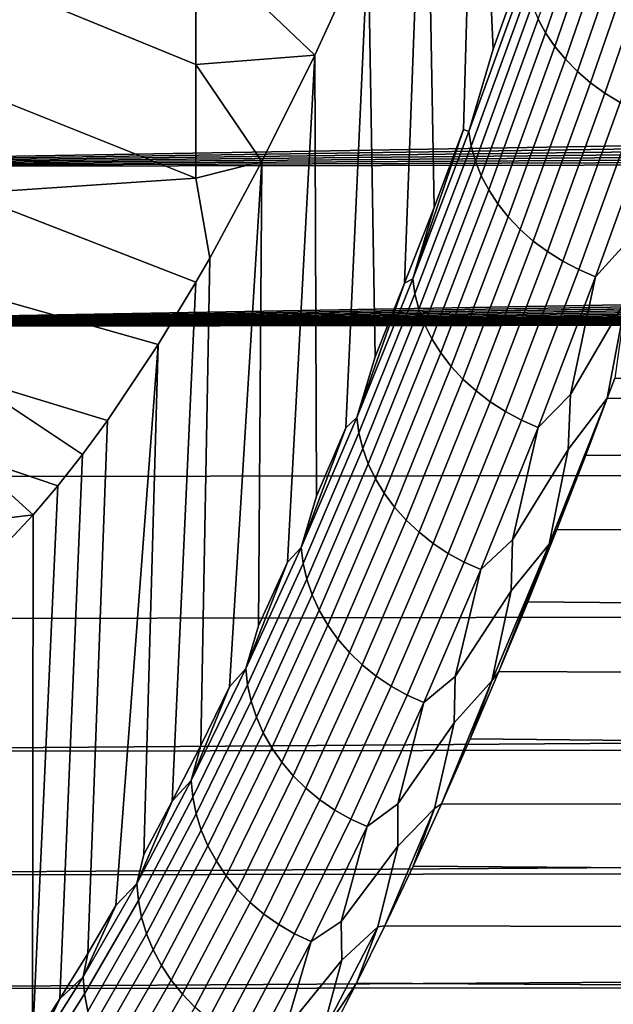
# Model space of a CAD drawing. Header units: metres. Extents: x -29 to 117, y -464 to 29.
# Tile 293 of 362: x 63.82 to 66.41, y -25.82 to -21.52. Entities that reach past the tile are written whole.
import ezdxf

# ---------------------------------------------------------------- set-up
doc = ezdxf.new("R2010")
doc.units = ezdxf.units.M
doc.layers.add('solid_24_501_056_XXX', color=7, linetype='CONTINUOUS')

msp = doc.modelspace()

# ---------------------------------------------------------------- linework, layer by layer
at = {"layer": 'solid_24_501_056_XXX'}
for points in [[(66.016983, -21.290096, 34.677624), (65.88752, -21.651163, 35.136971), (65.813522, -20.031082, 36.932087), (66.050926, -19.401978, 36.062057)], [(65.758179, -22.002371, 35.603836), (65.629158, -22.343224, 36.07756), (65.59771, -20.570726, 37.750031), (65.813522, -20.031082, 36.932087)], [(65.781197, -22.011105, 35.484043), (65.758179, -22.002371, 35.603836), (65.813522, -20.031082, 36.932087), (65.88752, -21.651163, 35.136971)], [(65.629158, -22.343224, 36.07756), (65.500366, -22.673912, 36.55846), (65.576881, -20.621187, 37.830364), (65.59771, -20.570726, 37.750031)], [(65.500366, -22.673912, 36.55846), (65.371765, -22.994543, 37.046642), (65.34185, -21.170177, 38.753635), (65.576881, -20.621187, 37.830364)], [(64.589394, -21.719072, 40.016819), (63.590717, -21.309357, 39.817097), (63.590717, -20.76335, 38.908203), (64.589394, -21.183327, 39.093357)], [(66.082863, -21.520147, 34.470516), (66.330879, -20.801037, 33.613514), (66.364693, -20.859896, 33.572018), (66.116066, -21.58078, 34.431133)], [(66.116066, -21.58078, 34.431133), (66.364693, -20.859896, 33.572018), (66.405281, -20.916887, 33.534153), (66.156067, -21.639452, 34.395271)], [(66.156067, -21.639452, 34.395271), (66.405281, -20.916887, 33.534153), (66.452248, -20.971447, 33.50029), (66.202492, -21.695583, 34.363281)], [(66.202492, -21.695583, 34.363281), (66.452248, -20.971447, 33.50029), (66.505119, -21.023037, 33.470764), (66.254868, -21.748617, 34.335476)], [(66.254868, -21.748617, 34.335476), (66.505119, -21.023037, 33.470764), (66.563385, -21.071144, 33.445866), (66.312683, -21.798033, 34.312138)], [(66.312683, -21.798033, 34.312138), (66.563385, -21.071144, 33.445866), (66.626465, -21.115297, 33.425846), (66.375366, -21.843338, 34.293491)], [(66.375366, -21.843338, 34.293491), (66.626465, -21.115297, 33.425846), (66.693733, -21.155054, 33.410896), (66.442291, -21.884085, 34.27972)], [(65.34185, -21.170177, 38.753635), (65.108482, -21.677935, 39.70171), (64.589394, -21.183327, 39.093357)], [(65.108482, -21.677935, 39.70171), (64.589394, -21.719072, 40.016819), (64.589394, -21.183327, 39.093357)], [(65.243546, -23.304672, 37.541405), (65.115891, -23.603861, 38.042049), (65.108482, -21.677935, 39.70171), (65.34185, -21.170177, 38.753635)], [(65.291573, -23.259602, 37.319511), (65.243546, -23.304672, 37.541405), (65.34185, -21.170177, 38.753635), (65.371765, -22.994543, 37.046642)], [(64.589394, -22.214586, 40.962479), (63.590717, -21.815605, 40.748722), (63.590717, -21.309357, 39.817097), (64.589394, -21.719072, 40.016819)], [(66.027061, -21.332544, 34.605713), (65.781197, -22.011105, 35.484043), (65.88752, -21.651163, 35.136971), (66.016983, -21.290096, 34.677624)], [(65.781197, -22.011105, 35.484043), (66.027061, -21.332544, 34.605713), (66.038139, -21.395412, 34.558235), (65.791611, -22.075823, 35.438965)], [(65.791611, -22.075823, 35.438965), (66.038139, -21.395412, 34.558235), (66.056808, -21.458155, 34.513023), (65.809616, -22.140377, 35.396095)], [(60.967903, -22.167269, 69.519859), (98.838081, -21.525372, 70.302826), (98.696007, -21.430027, 70.414375), (60.922607, -21.434452, 70.409225)], [(65.809616, -22.140377, 35.396095), (66.056808, -21.458155, 34.513023), (66.082863, -21.520147, 34.470516), (65.835037, -22.20413, 35.355865)], [(60.967903, -22.167269, 69.519859), (98.984413, -21.617426, 70.194), (98.838081, -21.525372, 70.302826)], [(65.835037, -22.20413, 35.355865), (66.082863, -21.520147, 34.470516), (66.116066, -21.58078, 34.431133), (65.867622, -22.266449, 35.318668)], [(65.867622, -22.266449, 35.318668), (66.116066, -21.58078, 34.431133), (66.156067, -21.639452, 34.395271), (65.907051, -22.326719, 35.284874)], [(60.967903, -22.167269, 69.519859), (99.135185, -21.706327, 70.087837), (98.984413, -21.617426, 70.194)], [(65.907051, -22.326719, 35.284874), (66.156067, -21.639452, 34.395271), (66.202492, -21.695583, 34.363281), (65.952934, -22.384344, 35.254814)], [(60.967903, -22.167269, 69.519859), (99.290497, -21.792244, 69.984222), (99.135185, -21.706327, 70.087837)], [(65.108482, -21.677935, 39.70171), (64.877625, -22.142616, 40.671169), (64.589394, -21.719072, 40.016819)], [(64.861938, -24.170084, 39.062271), (64.877625, -22.142616, 40.671169), (65.108482, -21.677935, 39.70171), (64.988693, -23.892315, 38.548996)], [(65.048569, -23.827513, 38.273853), (64.988693, -23.892315, 38.548996), (65.108482, -21.677935, 39.70171), (65.115891, -23.603861, 38.042049)], [(65.952934, -22.384344, 35.254814), (66.202492, -21.695583, 34.363281), (66.254868, -21.748617, 34.335476), (66.004814, -22.438753, 35.22879)], [(64.877625, -22.142616, 40.671169), (64.589394, -22.214586, 40.962479), (64.589394, -21.719072, 40.016819)], [(66.004814, -22.438753, 35.22879), (66.254868, -21.748617, 34.335476), (66.312683, -21.798033, 34.312138), (66.06218, -22.48941, 35.207058)], [(60.967903, -22.167269, 69.519859), (99.44989, -21.874926, 69.88356), (99.290497, -21.792244, 69.984222)], [(66.06218, -22.48941, 35.207058), (66.312683, -21.798033, 34.312138), (66.375366, -21.843338, 34.293491), (66.124466, -22.535814, 35.189835)], [(64.589394, -22.214586, 40.962479), (63.590717, -22.281147, 41.701344), (63.590717, -21.815605, 40.748722)], [(66.124466, -22.535814, 35.189835), (66.375366, -21.843338, 34.293491), (66.442291, -21.884085, 34.27972), (66.191048, -22.577503, 35.177284)], [(60.967903, -22.167269, 69.519859), (99.6129, -21.954121, 69.78624), (99.44989, -21.874926, 69.88356)], [(66.191048, -22.577503, 35.177284), (66.442291, -21.884085, 34.27972), (66.512802, -21.919874, 34.270966), (66.261276, -22.614069, 35.169537)], [(66.261276, -22.614069, 35.169537), (66.512802, -21.919874, 34.270966), (66.586205, -21.950348, 34.267315), (66.334457, -22.645145, 35.166664)], [(60.967903, -22.167269, 69.519859), (99.779701, -22.029949, 69.69223), (99.6129, -21.954121, 69.78624)], [(66.334457, -22.645145, 35.166664), (66.586205, -21.950348, 34.267315), (66.47773, -22.486582, 34.92334)], [(65.535904, -22.653797, 36.389107), (65.629158, -22.343224, 36.07756), (65.758179, -22.002371, 35.603836)], [(65.535904, -22.653797, 36.389107), (65.758179, -22.002371, 35.603836), (65.781197, -22.011105, 35.484043)], [(65.535904, -22.653797, 36.389107), (65.781197, -22.011105, 35.484043), (65.791611, -22.075823, 35.438965), (65.545654, -22.720266, 36.346497)], [(60.967903, -22.167269, 69.519859), (99.950439, -22.102564, 69.601425), (99.779701, -22.029949, 69.69223)], [(65.545654, -22.720266, 36.346497), (65.791611, -22.075823, 35.438965), (65.809616, -22.140377, 35.396095), (65.563004, -22.786539, 36.306046)], [(61.02314, -22.863506, 68.600929), (100.124603, -22.171766, 69.514168), (99.950439, -22.102564, 69.601425), (60.967903, -22.167269, 69.519859)], [(64.877625, -22.142616, 40.671169), (64.649323, -22.564131, 41.66177), (64.589394, -22.214586, 40.962479)], [(64.610489, -24.692152, 40.10482), (64.649323, -22.564131, 41.66177), (64.877625, -22.142616, 40.671169), (64.735817, -24.436813, 39.581123)], [(64.807274, -24.356613, 39.250675), (64.735817, -24.436813, 39.581123), (64.877625, -22.142616, 40.671169), (64.861938, -24.170084, 39.062271)], [(65.563004, -22.786539, 36.306046), (65.809616, -22.140377, 35.396095), (65.835037, -22.20413, 35.355865), (65.587791, -22.851957, 36.268162)], [(61.02314, -22.863506, 68.600929), (100.301674, -22.237364, 69.430794), (100.124603, -22.171766, 69.514168)], [(64.649323, -22.564131, 41.66177), (64.589119, -22.668818, 41.928448), (63.590717, -22.281147, 41.701344), (64.589394, -22.214586, 40.962479)], [(65.587791, -22.851957, 36.268162), (65.835037, -22.20413, 35.355865), (65.867622, -22.266449, 35.318668), (65.619766, -22.915874, 36.233215)], [(61.02314, -22.863506, 68.600929), (100.474594, -22.297037, 69.354393), (100.301674, -22.237364, 69.430794)], [(65.619766, -22.915874, 36.233215), (65.867622, -22.266449, 35.318668), (65.907051, -22.326719, 35.284874), (65.658615, -22.977659, 36.201553)], [(61.02314, -22.863506, 68.600929), (100.481842, -22.299448, 69.351288), (100.474594, -22.297037, 69.354393)], [(61.02314, -22.863506, 68.600929), (100.665276, -22.358154, 69.275574), (100.481842, -22.299448, 69.351288)], [(64.4244, -22.94095, 42.67001), (63.590717, -22.705114, 42.67318), (63.590717, -22.281147, 41.701344), (64.589119, -22.668818, 41.928448)], [(61.02314, -22.863506, 68.600929), (100.851425, -22.413351, 69.203896), (100.665276, -22.358154, 69.275574)], [(65.535904, -22.653797, 36.389107), (65.500366, -22.673912, 36.55846), (65.629158, -22.343224, 36.07756)], [(65.658615, -22.977659, 36.201553), (65.907051, -22.326719, 35.284874), (65.952934, -22.384344, 35.254814), (65.703957, -23.036699, 36.173489)], [(65.703957, -23.036699, 36.173489), (65.952934, -22.384344, 35.254814), (66.004814, -22.438753, 35.22879), (65.755341, -23.092411, 36.1493)], [(61.02314, -22.863506, 68.600929), (101.039734, -22.464903, 69.13652), (100.851425, -22.413351, 69.203896)], [(65.755341, -23.092411, 36.1493), (66.004814, -22.438753, 35.22879), (66.06218, -22.48941, 35.207058), (65.812256, -23.144245, 36.129227)], [(61.02314, -22.863506, 68.600929), (101.2304, -22.512886, 69.073425), (101.039734, -22.464903, 69.13652)], [(66.334457, -22.645145, 35.166664), (66.47773, -22.486582, 34.92334), (66.465797, -22.745901, 35.251785), (66.224388, -23.159801, 35.850193)], [(61.02314, -22.863506, 68.600929), (101.423592, -22.5574, 69.014572), (101.2304, -22.512886, 69.073425)], [(65.812256, -23.144245, 36.129227), (66.06218, -22.48941, 35.207058), (66.124466, -22.535814, 35.189835), (65.874138, -23.191689, 36.113464)], [(61.02314, -22.863506, 68.600929), (101.618774, -22.59836, 68.960121), (101.423592, -22.5574, 69.014572)], [(64.485847, -24.9363, 40.633884), (64.589119, -22.668818, 41.928448), (64.649323, -22.564131, 41.66177), (64.610489, -24.692152, 40.10482)], [(65.874138, -23.191689, 36.113464), (66.124466, -22.535814, 35.189835), (66.191048, -22.577503, 35.177284), (65.940384, -23.23427, 36.102173)], [(61.02314, -22.863506, 68.600929), (101.815399, -22.635685, 68.910271), (101.618774, -22.59836, 68.960121)], [(65.940384, -23.23427, 36.102173), (66.191048, -22.577503, 35.177284), (66.261276, -22.614069, 35.169537), (66.010338, -23.27157, 36.095459)], [(66.010338, -23.27157, 36.095459), (66.261276, -22.614069, 35.169537), (66.334457, -22.645145, 35.166664), (66.083298, -23.303221, 36.093391)], [(61.02314, -22.863506, 68.600929), (102.013641, -22.669416, 68.865021), (101.815399, -22.635685, 68.910271)], [(65.291573, -23.259602, 37.319511), (65.500366, -22.673912, 36.55846), (65.535904, -22.653797, 36.389107)], [(65.291573, -23.259602, 37.319511), (65.535904, -22.653797, 36.389107), (65.545654, -22.720266, 36.346497), (65.300644, -23.327724, 37.279434)], [(66.083298, -23.303221, 36.093391), (66.334457, -22.645145, 35.166664), (66.224388, -23.159801, 35.850193)], [(61.02314, -22.863506, 68.600929), (102.213669, -22.699629, 68.824333), (102.013641, -22.669416, 68.865021)], [(61.02314, -22.863506, 68.600929), (102.415001, -22.726288, 68.7883), (102.213669, -22.699629, 68.824333)], [(64.3619, -25.169266, 41.168247), (64.4244, -22.94095, 42.67001), (64.589119, -22.668818, 41.928448), (64.485847, -24.9363, 40.633884)], [(65.291573, -23.259602, 37.319511), (65.371765, -22.994543, 37.046642), (65.500366, -22.673912, 36.55846)], [(61.02314, -22.863506, 68.600929), (102.617111, -22.749353, 68.757027), (102.415001, -22.726288, 68.7883)], [(64.202919, -23.272991, 43.69553), (63.590717, -23.086718, 43.662415), (63.590717, -22.705114, 42.67318), (64.4244, -22.94095, 42.67001)], [(65.300644, -23.327724, 37.279434), (65.545654, -22.720266, 36.346497), (65.563004, -22.786539, 36.306046), (65.317345, -23.395617, 37.241474)], [(66.224388, -23.159801, 35.850193), (66.465797, -22.745901, 35.251785), (66.385025, -23.176233, 35.846073), (66.215019, -23.40007, 36.179501)], [(66.465797, -22.745901, 35.251785), (66.417999, -23.087942, 35.720181), (66.385025, -23.176233, 35.846073)], [(61.02314, -22.863506, 68.600929), (102.820168, -22.768848, 68.73053), (102.617111, -22.749353, 68.757027)], [(61.02314, -22.863506, 68.600929), (103.024338, -22.784817, 68.708771), (102.820168, -22.768848, 68.73053)], [(61.02314, -22.863506, 68.600929), (103.229141, -22.797243, 68.691818), (103.024338, -22.784817, 68.708771)], [(65.317345, -23.395617, 37.241474), (65.563004, -22.786539, 36.306046), (65.587791, -22.851957, 36.268162), (65.341499, -23.462606, 37.206001)], [(61.02314, -22.863506, 68.600929), (103.434097, -22.806107, 68.679703), (103.229141, -22.797243, 68.691818)], [(61.02314, -22.863506, 68.600929), (103.639366, -22.811415, 68.67244), (103.434097, -22.806107, 68.679703)], [(61.02314, -22.863506, 68.600929), (103.8451, -22.813183, 68.670021), (103.639366, -22.811415, 68.67244)], [(61.088253, -23.522047, 67.653786), (111.516136, -23.435171, 67.783562), (103.8451, -22.813183, 68.670021), (61.02314, -22.863506, 68.600929)], [(65.341499, -23.462606, 37.206001), (65.587791, -22.851957, 36.268162), (65.619766, -22.915874, 36.233215), (65.372864, -23.52803, 37.17337)], [(65.372864, -23.52803, 37.17337), (65.619766, -22.915874, 36.233215), (65.658615, -22.977659, 36.201553), (65.41114, -23.591244, 37.143902)], [(64.116768, -25.600479, 42.249847), (64.202919, -23.272991, 43.69553), (64.4244, -22.94095, 42.67001), (64.238815, -25.390753, 41.707142)], [(64.331345, -25.295092, 41.265621), (64.238815, -25.390753, 41.707142), (64.4244, -22.94095, 42.67001), (64.3619, -25.169266, 41.168247)], [(65.41114, -23.591244, 37.143902), (65.658615, -22.977659, 36.201553), (65.703957, -23.036699, 36.173489), (65.45594, -23.651619, 37.117889)], [(65.45594, -23.651619, 37.117889), (65.703957, -23.036699, 36.173489), (65.755341, -23.092411, 36.1493), (65.506828, -23.708561, 37.095589)], [(63.985645, -23.559067, 44.734856), (63.590717, -23.425243, 44.66721), (63.590717, -23.086718, 43.662415), (64.093796, -23.421728, 44.213284)], [(64.202919, -23.272991, 43.69553), (64.093796, -23.421728, 44.213284), (63.590717, -23.086718, 43.662415)], [(66.385025, -23.176233, 35.846073), (66.417999, -23.087942, 35.720181), (115.79953, -23.349731, 36.097794)], [(65.506828, -23.708561, 37.095589), (65.755341, -23.092411, 36.1493), (65.812256, -23.144245, 36.129227), (65.563301, -23.761505, 37.077217)], [(65.563301, -23.761505, 37.077217), (65.812256, -23.144245, 36.129227), (65.874138, -23.191689, 36.113464), (65.624786, -23.809927, 37.062962)], [(66.083298, -23.303221, 36.093391), (66.224388, -23.159801, 35.850193), (66.215019, -23.40007, 36.179501), (65.971931, -23.794962, 36.803776)], [(66.132233, -23.812998, 36.800102), (66.385025, -23.176233, 35.846073), (66.164391, -23.749876, 36.701618)], [(66.215019, -23.40007, 36.179501), (66.385025, -23.176233, 35.846073), (66.132233, -23.812998, 36.800102)], [(66.164391, -23.749876, 36.701618), (66.385025, -23.176233, 35.846073), (66.291107, -23.424063, 36.207447)], [(66.385025, -23.176233, 35.846073), (115.79953, -23.349731, 36.097794), (115.756126, -23.967915, 37.045395), (66.291107, -23.424063, 36.207447)], [(65.624786, -23.809927, 37.062962), (65.874138, -23.191689, 36.113464), (65.940384, -23.23427, 36.102173), (65.690697, -23.853352, 37.052963)], [(65.048569, -23.827513, 38.273853), (65.243546, -23.304672, 37.541405), (65.291573, -23.259602, 37.319511)], [(65.048569, -23.827513, 38.273853), (65.291573, -23.259602, 37.319511), (65.300644, -23.327724, 37.279434), (65.056984, -23.897186, 38.236385)], [(65.690697, -23.853352, 37.052963), (65.940384, -23.23427, 36.102173), (66.010338, -23.27157, 36.095459), (65.760361, -23.891346, 37.047318)], [(63.995617, -25.798616, 42.796947), (64.093796, -23.421728, 44.213284), (64.202919, -23.272991, 43.69553), (64.116768, -25.600479, 42.249847)], [(65.048569, -23.827513, 38.273853), (65.115891, -23.603861, 38.042049), (65.243546, -23.304672, 37.541405)], [(65.760361, -23.891346, 37.047318), (66.010338, -23.27157, 36.095459), (66.083298, -23.303221, 36.093391), (65.833107, -23.923536, 37.046078)], [(65.833107, -23.923536, 37.046078), (66.083298, -23.303221, 36.093391), (65.971931, -23.794962, 36.803776)], [(65.056984, -23.897186, 38.236385), (65.300644, -23.327724, 37.279434), (65.317345, -23.395617, 37.241474), (65.073029, -23.966597, 38.200977)], [(61.163151, -24.141781, 66.679871), (111.62619, -24.054173, 66.823013), (111.516136, -23.435171, 67.783562), (61.088253, -23.522047, 67.653786)], [(63.878559, -23.684914, 45.259819), (63.590717, -23.72006, 45.685688), (63.590717, -23.425243, 44.66721)], [(63.985645, -23.559067, 44.734856), (63.878559, -23.684914, 45.259819), (63.590717, -23.425243, 44.66721)], [(63.875397, -25.985155, 43.348305), (63.985645, -23.559067, 44.734856), (64.093796, -23.421728, 44.213284), (63.995617, -25.798616, 42.796947)], [(65.073029, -23.966597, 38.200977), (65.317345, -23.395617, 37.241474), (65.341499, -23.462606, 37.206001), (65.09655, -24.035061, 38.167984)], [(65.971931, -23.794962, 36.803776), (66.215019, -23.40007, 36.179501), (66.132233, -23.812998, 36.800102), (65.965248, -24.016529, 37.132969)], [(66.164391, -23.749876, 36.701618), (66.291107, -23.424063, 36.207447), (115.756126, -23.967915, 37.045395)], [(65.09655, -24.035061, 38.167984), (65.341499, -23.462606, 37.206001), (65.372864, -23.52803, 37.17337), (65.127312, -24.1019, 38.13773)], [(63.875397, -25.985155, 43.348305), (63.878559, -23.684914, 45.259819), (63.985645, -23.559067, 44.734856)], [(65.127312, -24.1019, 38.13773), (65.372864, -23.52803, 37.17337), (65.41114, -23.591244, 37.143902), (65.165016, -24.166452, 38.110512)], [(65.165016, -24.166452, 38.110512), (65.41114, -23.591244, 37.143902), (65.45594, -23.651619, 37.117889), (65.209282, -24.228081, 38.086605)], [(63.878559, -23.684914, 45.259819), (63.77269, -23.799093, 45.787418), (63.590717, -23.72006, 45.685688)], [(63.756275, -26.159891, 43.903118), (63.77269, -23.799093, 45.787418), (63.878559, -23.684914, 45.259819), (63.875397, -25.985155, 43.348305)], [(65.209282, -24.228081, 38.086605), (65.45594, -23.651619, 37.117889), (65.506828, -23.708561, 37.095589), (65.259674, -24.286175, 38.066238)], [(65.259674, -24.286175, 38.066238), (65.506828, -23.708561, 37.095589), (65.563301, -23.761505, 37.077217), (65.315697, -24.34016, 38.049622)], [(65.315697, -24.34016, 38.049622), (65.563301, -23.761505, 37.077217), (65.624786, -23.809927, 37.062962), (65.376793, -24.389503, 38.036911)], [(66.164391, -23.749876, 36.701618), (115.756126, -23.967915, 37.045395), (115.698448, -24.548477, 38.018429), (66.038025, -24.065222, 37.202435)], [(66.132233, -23.812998, 36.800102), (66.164391, -23.749876, 36.701618), (66.038025, -24.065222, 37.202435)], [(65.376793, -24.389503, 38.036911), (65.624786, -23.809927, 37.062962), (65.690697, -23.853352, 37.052963), (65.44236, -24.433718, 38.028236)], [(65.833107, -23.923536, 37.046078), (65.971931, -23.794962, 36.803776), (65.965248, -24.016529, 37.132969), (65.720757, -24.391005, 37.782642)], [(65.880745, -24.410635, 37.779476), (66.132233, -23.812998, 36.800102), (65.912186, -24.369946, 37.709641)], [(65.965248, -24.016529, 37.132969), (66.132233, -23.812998, 36.800102), (65.880745, -24.410635, 37.779476)], [(66.132233, -23.812998, 36.800102), (66.038025, -24.065222, 37.202435), (65.912186, -24.369946, 37.709641)], [(64.807274, -24.356613, 39.250675), (64.988693, -23.892315, 38.548996), (65.048569, -23.827513, 38.273853)], [(64.807274, -24.356613, 39.250675), (65.048569, -23.827513, 38.273853), (65.056984, -23.897186, 38.236385), (64.815033, -24.427732, 39.215874)], [(65.44236, -24.433718, 38.028236), (65.690697, -23.853352, 37.052963), (65.760361, -23.891346, 37.047318), (65.511749, -24.472363, 38.023685)], [(64.807274, -24.356613, 39.250675), (64.861938, -24.170084, 39.062271), (64.988693, -23.892315, 38.548996)], [(64.815033, -24.427732, 39.215874), (65.056984, -23.897186, 38.236385), (65.073029, -23.966597, 38.200977), (64.830429, -24.498562, 39.183083)], [(65.511749, -24.472363, 38.023685), (65.760361, -23.891346, 37.047318), (65.833107, -23.923536, 37.046078), (65.584274, -24.505058, 38.0233)], [(65.584274, -24.505058, 38.0233), (65.833107, -23.923536, 37.046078), (65.720757, -24.391005, 37.782642)], [(64.830429, -24.498562, 39.183083), (65.073029, -23.966597, 38.200977), (65.09655, -24.035061, 38.167984), (64.853325, -24.568399, 39.15263)], [(64.853325, -24.568399, 39.15263), (65.09655, -24.035061, 38.167984), (65.127312, -24.1019, 38.13773), (64.883492, -24.636557, 39.124809)], [(65.720757, -24.391005, 37.782642), (65.965248, -24.016529, 37.132969), (65.880745, -24.410635, 37.779476), (65.716866, -24.594255, 38.110767)], [(61.247761, -24.721674, 65.680618), (111.686142, -24.349825, 66.3321), (111.62619, -24.054173, 66.823013), (61.163151, -24.141781, 66.679871)], [(65.912186, -24.369946, 37.709641), (66.038025, -24.065222, 37.202435), (115.698448, -24.548477, 38.018429)], [(64.883492, -24.636557, 39.124809), (65.127312, -24.1019, 38.13773), (65.165016, -24.166452, 38.110512), (64.920624, -24.70236, 39.099899)], [(64.920624, -24.70236, 39.099899), (65.165016, -24.166452, 38.110512), (65.209282, -24.228081, 38.086605), (64.964355, -24.765156, 39.078148)], [(64.964355, -24.765156, 39.078148), (65.209282, -24.228081, 38.086605), (65.259674, -24.286175, 38.066238), (65.014259, -24.824326, 39.059769)], [(65.014259, -24.824326, 39.059769), (65.259674, -24.286175, 38.066238), (65.315697, -24.34016, 38.049622), (65.069839, -24.879282, 39.044941)], [(61.247761, -24.721674, 65.680618), (111.749367, -24.635986, 65.834351), (111.686142, -24.349825, 66.3321)], [(64.568077, -24.846081, 40.248444), (64.735817, -24.436813, 39.581123), (64.807274, -24.356613, 39.250675)], [(64.568077, -24.846081, 40.248444), (64.807274, -24.356613, 39.250675), (64.815033, -24.427732, 39.215874), (64.57518, -24.918539, 40.21637)], [(65.069839, -24.879282, 39.044941), (65.315697, -24.34016, 38.049622), (65.376793, -24.389503, 38.036911), (65.130547, -24.929483, 39.033817)], [(65.912186, -24.369946, 37.709641), (115.698448, -24.548477, 38.018429), (115.6269, -25.090769, 39.016308), (65.786819, -24.663923, 38.223019)], [(65.880745, -24.410635, 37.779476), (65.912186, -24.369946, 37.709641), (65.786819, -24.663923, 38.223019)], [(65.130547, -24.929483, 39.033817), (65.376793, -24.389503, 38.036911), (65.44236, -24.433718, 38.028236), (65.195778, -24.974434, 39.026501)], [(65.584274, -24.505058, 38.0233), (65.720757, -24.391005, 37.782642), (65.716866, -24.594255, 38.110767), (65.471252, -24.946934, 38.785282)], [(65.716866, -24.594255, 38.110767), (65.880745, -24.410635, 37.779476), (65.661858, -24.947042, 38.742359), (65.630928, -24.968109, 38.782707)], [(65.880745, -24.410635, 37.779476), (65.786819, -24.663923, 38.223019), (65.661858, -24.947042, 38.742359)], [(64.568077, -24.846081, 40.248444), (64.610489, -24.692152, 40.10482), (64.735817, -24.436813, 39.581123)], [(64.57518, -24.918539, 40.21637), (64.815033, -24.427732, 39.215874), (64.830429, -24.498562, 39.183083), (64.589935, -24.990681, 40.186256)], [(65.195778, -24.974434, 39.026501), (65.44236, -24.433718, 38.028236), (65.511749, -24.472363, 38.023685), (65.264885, -25.013687, 39.023071)], [(64.589935, -24.990681, 40.186256), (64.830429, -24.498562, 39.183083), (64.853325, -24.568399, 39.15263), (64.612213, -25.061792, 40.158398)], [(65.264885, -25.013687, 39.023071), (65.511749, -24.472363, 38.023685), (65.584274, -24.505058, 38.0233), (65.337196, -25.046854, 39.023556)], [(65.337196, -25.046854, 39.023556), (65.584274, -24.505058, 38.0233), (65.471252, -24.946934, 38.785282)], [(64.612213, -25.061792, 40.158398), (64.853325, -24.568399, 39.15263), (64.883492, -24.636557, 39.124809), (64.641777, -25.13117, 40.133068)], [(65.471252, -24.946934, 38.785282), (65.716866, -24.594255, 38.110767), (65.630928, -24.968109, 38.782707), (65.470253, -25.13233, 39.111408)], [(61.341938, -25.260645, 64.657646), (111.81559, -24.912502, 65.329903), (111.749367, -24.635986, 65.834351), (61.247761, -24.721674, 65.680618)], [(64.641777, -25.13117, 40.133068), (64.883492, -24.636557, 39.124809), (64.920624, -24.70236, 39.099899), (64.678345, -25.198132, 40.110516)], [(65.661858, -24.947042, 38.742359), (65.786819, -24.663923, 38.223019), (115.6269, -25.090769, 39.016308)], [(64.568077, -24.846081, 40.248444), (64.485847, -24.9363, 40.633884), (64.610489, -24.692152, 40.10482)], [(64.678345, -25.198132, 40.110516), (64.920624, -24.70236, 39.099899), (64.964355, -24.765156, 39.078148), (64.721542, -25.262009, 40.090969)], [(64.721542, -25.262009, 40.090969), (64.964355, -24.765156, 39.078148), (65.014259, -24.824326, 39.059769), (64.770966, -25.322174, 40.074619)], [(64.331345, -25.295092, 41.265621), (64.485847, -24.9363, 40.633884), (64.568077, -24.846081, 40.248444)], [(64.331345, -25.295092, 41.265621), (64.568077, -24.846081, 40.248444), (64.57518, -24.918539, 40.21637), (64.337799, -25.36878, 41.23634)], [(64.770966, -25.322174, 40.074619), (65.014259, -24.824326, 39.059769), (65.069839, -24.879282, 39.044941), (64.826103, -25.378031, 40.06163)], [(64.826103, -25.378031, 40.06163), (65.069839, -24.879282, 39.044941), (65.130547, -24.929483, 39.033817), (64.886421, -25.429028, 40.052124)], [(61.341938, -25.260645, 64.657646), (111.884552, -25.17922, 64.818886), (111.81559, -24.912502, 65.329903)], [(64.331345, -25.295092, 41.265621), (64.3619, -25.169266, 41.168247), (64.485847, -24.9363, 40.633884)], [(64.337799, -25.36878, 41.23634), (64.57518, -24.918539, 40.21637), (64.589935, -24.990681, 40.186256), (64.351921, -25.442129, 41.208958)], [(64.886421, -25.429028, 40.052124), (65.130547, -24.929483, 39.033817), (65.195778, -24.974434, 39.026501), (64.951317, -25.474659, 40.0462)], [(64.951317, -25.474659, 40.0462), (65.195778, -24.974434, 39.026501), (65.264885, -25.013687, 39.023071), (65.020157, -25.514475, 40.043915)], [(65.337196, -25.046854, 39.023556), (65.471252, -24.946934, 38.785282), (65.470253, -25.13233, 39.111408), (65.223831, -25.461882, 39.810108)], [(65.470253, -25.13233, 39.111408), (65.630928, -24.968109, 38.782707), (65.413864, -25.48016, 39.79784), (65.383171, -25.484547, 39.808201)], [(65.630928, -24.968109, 38.782707), (65.537483, -25.219164, 39.267387), (65.413864, -25.48016, 39.79784)], [(65.661858, -24.947042, 38.742359), (115.6269, -25.090769, 39.016308), (115.541519, -25.593637, 40.037579), (65.537483, -25.219164, 39.267387)], [(65.630928, -24.968109, 38.782707), (65.661858, -24.947042, 38.742359), (65.537483, -25.219164, 39.267387)], [(64.351921, -25.442129, 41.208958), (64.589935, -24.990681, 40.186256), (64.612213, -25.061792, 40.158398), (64.373581, -25.51441, 41.183746)], [(65.020157, -25.514475, 40.043915), (65.264885, -25.013687, 39.023071), (65.337196, -25.046854, 39.023556), (65.092255, -25.54808, 40.045292)], [(64.373581, -25.51441, 41.183746), (64.612213, -25.061792, 40.158398), (64.641777, -25.13117, 40.133068), (64.40255, -25.584911, 41.160961)], [(65.092255, -25.54808, 40.045292), (65.337196, -25.046854, 39.023556), (65.223831, -25.461882, 39.810108)], [(64.40255, -25.584911, 41.160961), (64.641777, -25.13117, 40.133068), (64.678345, -25.198132, 40.110516), (64.438553, -25.652935, 41.14082)], [(65.223831, -25.461882, 39.810108), (65.470253, -25.13233, 39.111408), (65.383171, -25.484547, 39.808201), (65.225792, -25.629917, 40.133335)], [(61.445564, -25.757694, 63.612606), (111.956535, -25.435974, 64.301453), (111.884552, -25.17922, 64.818886), (61.341938, -25.260645, 64.657646)], [(64.438553, -25.652935, 41.14082), (64.678345, -25.198132, 40.110516), (64.721542, -25.262009, 40.090969), (64.481239, -25.717806, 41.123524)], [(65.413864, -25.48016, 39.79784), (65.537483, -25.219164, 39.267387), (115.541519, -25.593637, 40.037579)], [(64.481239, -25.717806, 41.123524), (64.721542, -25.262009, 40.090969), (64.770966, -25.322174, 40.074619), (64.530174, -25.778887, 41.109245)], [(64.097458, -25.702837, 42.300682), (64.238815, -25.390753, 41.707142), (64.331345, -25.295092, 41.265621)], [(64.097458, -25.702837, 42.300682), (64.331345, -25.295092, 41.265621), (64.337799, -25.36878, 41.23634), (64.103271, -25.777643, 42.274239)], [(64.530174, -25.778887, 41.109245), (64.770966, -25.322174, 40.074619), (64.826103, -25.378031, 40.06163), (64.584877, -25.835569, 41.098125)], [(64.103271, -25.777643, 42.274239), (64.337799, -25.36878, 41.23634), (64.351921, -25.442129, 41.208958), (64.11676, -25.852089, 42.249641)], [(64.097458, -25.702837, 42.300682), (64.116768, -25.600479, 42.249847), (64.238815, -25.390753, 41.707142)], [(64.584877, -25.835569, 41.098125), (64.826103, -25.378031, 40.06163), (64.886421, -25.429028, 40.052124), (64.644806, -25.887297, 41.090275)], [(61.445564, -25.757694, 63.612606), (112.031418, -25.682573, 63.777847), (111.956535, -25.435974, 64.301453)], [(64.11676, -25.852089, 42.249641), (64.351921, -25.442129, 41.208958), (64.373581, -25.51441, 41.183746), (64.13781, -25.925434, 42.227135)], [(64.644806, -25.887297, 41.090275), (64.886421, -25.429028, 40.052124), (64.951317, -25.474659, 40.0462), (64.709373, -25.933554, 41.08577)], [(64.709373, -25.933554, 41.08577), (64.951317, -25.474659, 40.0462), (65.020157, -25.514475, 40.043915), (64.777939, -25.973886, 41.084656)], [(65.092255, -25.54808, 40.045292), (65.223831, -25.461882, 39.810108), (65.225792, -25.629917, 40.133335), (64.978874, -25.934984, 40.855526)], [(65.137886, -25.959084, 40.854359), (65.383171, -25.484547, 39.808201), (65.290939, -25.729931, 40.333488)], [(65.225792, -25.629917, 40.133335), (65.383171, -25.484547, 39.808201), (65.137886, -25.959084, 40.854359)], [(65.413864, -25.48016, 39.79784), (115.541519, -25.593637, 40.037579), (115.443054, -26.056278, 41.081444), (65.290939, -25.729931, 40.333488)], [(65.383171, -25.484547, 39.808201), (65.413864, -25.48016, 39.79784), (65.290939, -25.729931, 40.333488)], [(64.13781, -25.925434, 42.227135), (64.373581, -25.51441, 41.183746), (64.40255, -25.584911, 41.160961), (64.166199, -25.996956, 42.206936)], [(64.777939, -25.973886, 41.084656), (65.020157, -25.514475, 40.043915), (65.092255, -25.54808, 40.045292), (64.849831, -26.007895, 41.086945)], [(64.166199, -25.996956, 42.206936), (64.40255, -25.584911, 41.160961), (64.438553, -25.652935, 41.14082), (64.201645, -26.065947, 42.189251)], [(64.849831, -26.007895, 41.086945), (65.092255, -25.54808, 40.045292), (64.978874, -25.934984, 40.855526)], [(64.097458, -25.702837, 42.300682), (63.995617, -25.798616, 42.796947), (64.116768, -25.600479, 42.249847)], [(64.201645, -26.065947, 42.189251), (64.438553, -25.652935, 41.14082), (64.481239, -25.717806, 41.123524), (64.243813, -26.131723, 42.174252)], [(64.978874, -25.934984, 40.855526), (65.225792, -25.629917, 40.133335), (65.137886, -25.959084, 40.854359), (64.983871, -26.086178, 41.174999)], [(61.558483, -26.211903, 62.547153), (112.108826, -25.918825, 63.248302), (112.031418, -25.682573, 63.777847), (61.445564, -25.757694, 63.612606)], [(63.866791, -26.068609, 43.352016), (63.995617, -25.798616, 42.796947), (64.097458, -25.702837, 42.300682)], [(63.866791, -26.068609, 43.352016), (64.097458, -25.702837, 42.300682), (64.103271, -25.777643, 42.274239), (63.871967, -26.144423, 43.328465)], [(64.243813, -26.131723, 42.174252), (64.481239, -25.717806, 41.123524), (64.530174, -25.778887, 41.109245), (64.292267, -26.193634, 42.162083)], [(65.137886, -25.959084, 40.854359), (65.290939, -25.729931, 40.333488), (65.168663, -25.968382, 40.874107)], [(65.168663, -25.968382, 40.874107), (65.290939, -25.729931, 40.333488), (115.443054, -26.056278, 41.081444)], [(63.866791, -26.068609, 43.352016), (63.875397, -25.985155, 43.348305), (63.995617, -25.798616, 42.796947)], [(63.871967, -26.144423, 43.328465), (64.103271, -25.777643, 42.274239), (64.11676, -25.852089, 42.249641), (63.884838, -26.219852, 43.306702)], [(64.292267, -26.193634, 42.162083), (64.530174, -25.778887, 41.109245), (64.584877, -25.835569, 41.098125), (64.346542, -26.25107, 42.152874)]]:
    msp.add_3dface(points, dxfattribs=at)

doc.saveas('drawing.dxf')
